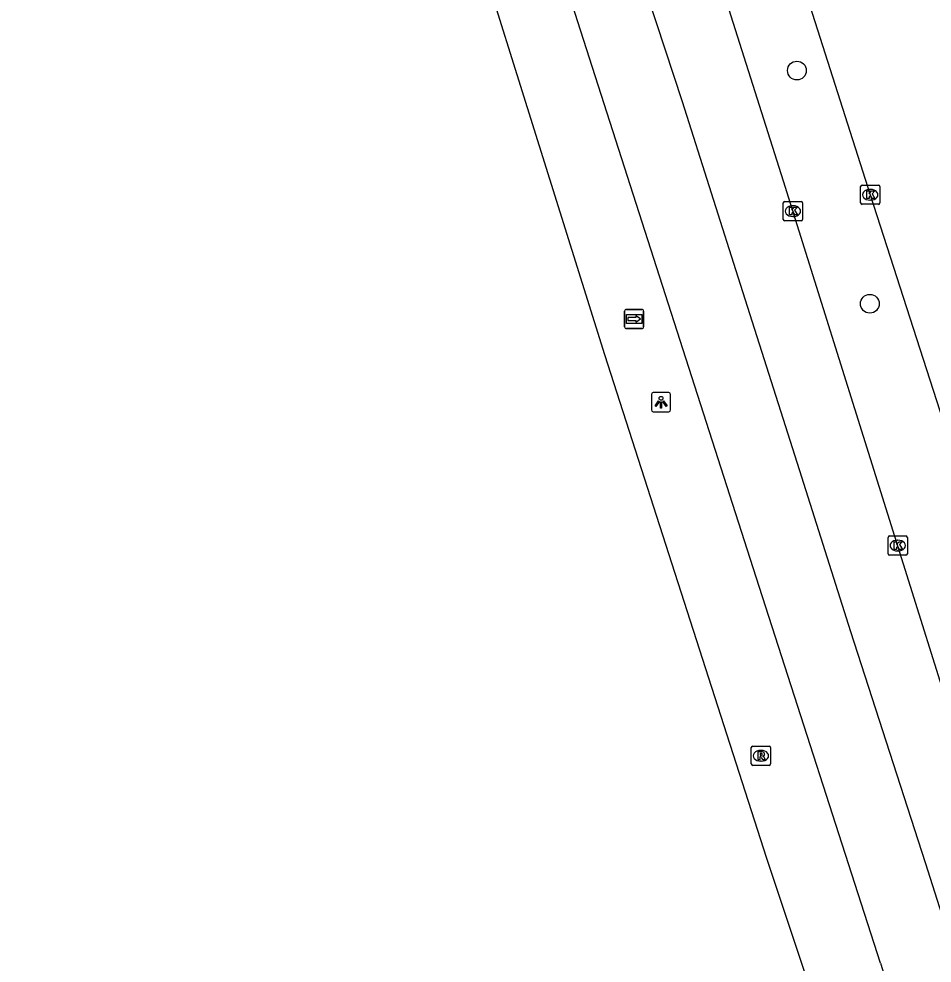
# Model space of a CAD drawing. Extents: x 159503 to 160347, y 382525 to 383272.
# Drawn here: x 159562.59 to 159610.09, y 382678.5 to 382727.64 of the extents above; entities that cross this region are included whole.
import ezdxf

# ---------------------------------------------------------------- set-up
doc = ezdxf.new("R2010")
doc.units = 0
for name, color, linetype in [('IMGEO_Boom', 7, 'Continuous'), ('IMGEO_Kolk', 7, 'Continuous'), ('IMGEO_Lichtpunt', 7, 'Continuous'), ('IMGEO_Rijbaan_lokaal_open', 7, 'Continuous'), ('IMGEO_Rijbaan_regionaal_gesloten', 7, 'Continuous'), ('IMGEO_Rioolput', 7, 'Continuous'), ('IMGEO_Wegwijzer', 7, 'Continuous')]:
    doc.layers.add(name, color=color, linetype=linetype)

msp = doc.modelspace()

# ---------------------------------------------------------------- linework, layer by layer
at = {"layer": 'IMGEO_Boom'}
for centre in [(159603.06, 382724.951), (159606.852, 382712.816)]:
    msp.add_circle(centre, 0.489, dxfattribs=at)
at = {"layer": 'IMGEO_Kolk'}
for p, q in [((159606.374, 382718.063), (159606.374, 382718.915)), ((159606.449, 382718.989), (159607.301, 382718.989)), ((159606.862, 382718.769), (159606.887, 382718.769)), ((159607.375, 382718.915), (159607.375, 382718.063)), ((159602.351, 382717.208), (159602.351, 382718.06)), ((159602.426, 382718.134), (159603.278, 382718.134)), ((159602.839, 382717.914), (159602.864, 382717.914)), ((159603.352, 382718.06), (159603.352, 382717.208)), ((159607.301, 382717.989), (159606.449, 382717.989)), ((159606.885, 382718.209), (159606.86, 382718.209)), ((159602.862, 382717.354), (159602.837, 382717.354)), ((159603.278, 382717.134), (159602.426, 382717.134)), ((159607.803, 382699.804), (159607.803, 382700.656)), ((159607.878, 382700.73), (159608.73, 382700.73)), ((159608.804, 382700.656), (159608.804, 382699.804)), ((159608.291, 382700.51), (159608.316, 382700.51)), ((159608.73, 382699.73), (159607.878, 382699.73)), ((159608.314, 382699.95), (159608.289, 382699.95))]:
    msp.add_line(p, q, dxfattribs=at)
for points in [[(159606.374, 382718.063), (159606.374, 382718.915)], [(159606.449, 382718.989), (159607.301, 382718.989)], [(159607.375, 382718.915), (159607.375, 382718.063)], [(159606.695, 382718.689), (159606.818, 382718.689), (159606.818, 382718.538), (159606.948, 382718.689), (159607.112, 382718.689), (159606.966, 382718.538), (159607.119, 382718.289), (159606.967, 382718.289), (159606.882, 382718.453), (159606.818, 382718.386), (159606.818, 382718.289), (159606.695, 382718.289), (159606.695, 382718.689)], [(159602.351, 382717.208), (159602.351, 382718.06)], [(159602.426, 382718.134), (159603.278, 382718.134)], [(159602.672, 382717.834), (159602.795, 382717.834), (159602.795, 382717.683), (159602.925, 382717.834), (159603.089, 382717.834), (159602.943, 382717.683), (159603.096, 382717.434), (159602.944, 382717.434), (159602.859, 382717.598), (159602.795, 382717.531), (159602.795, 382717.434), (159602.672, 382717.434), (159602.672, 382717.834)], [(159603.352, 382718.06), (159603.352, 382717.208)], [(159607.301, 382717.989), (159606.449, 382717.989)], [(159603.278, 382717.134), (159602.426, 382717.134)], [(159607.803, 382699.804), (159607.803, 382700.656)], [(159607.878, 382700.73), (159608.73, 382700.73)], [(159608.804, 382700.656), (159608.804, 382699.804)], [(159608.124, 382700.43), (159608.247, 382700.43), (159608.247, 382700.279), (159608.377, 382700.43), (159608.541, 382700.43), (159608.395, 382700.279), (159608.548, 382700.03), (159608.396, 382700.03), (159608.311, 382700.194), (159608.247, 382700.127), (159608.247, 382700.03), (159608.124, 382700.03), (159608.124, 382700.43)], [(159608.73, 382699.73), (159607.878, 382699.73)]]:
    msp.add_lwpolyline(points, dxfattribs=at)
for centre, start, end in [((159606.451, 382718.913), 91.552, 178.448), ((159606.451, 382718.913), 91.552, 178.448), ((159607.299, 382718.913), 1.552, 88.448), ((159607.299, 382718.913), 1.552, 88.448), ((159602.428, 382718.058), 91.552, 178.448), ((159602.428, 382718.058), 91.552, 178.448), ((159603.276, 382718.058), 1.552, 88.448), ((159603.276, 382718.058), 1.552, 88.448), ((159606.451, 382718.065), 181.552, 268.448), ((159606.451, 382718.065), 181.552, 268.448), ((159607.299, 382718.065), 271.552, 358.448), ((159607.299, 382718.065), 271.552, 358.448), ((159602.428, 382717.21), 181.552, 268.448), ((159602.428, 382717.21), 181.552, 268.448), ((159603.276, 382717.21), 271.552, 358.448), ((159603.276, 382717.21), 271.552, 358.448), ((159607.88, 382700.654), 91.552, 178.448), ((159607.88, 382700.654), 91.552, 178.448), ((159608.728, 382700.654), 1.552, 88.448), ((159608.728, 382700.654), 1.552, 88.448), ((159607.88, 382699.806), 181.552, 268.448), ((159607.88, 382699.806), 181.552, 268.448), ((159608.728, 382699.806), 271.552, 358.448), ((159608.728, 382699.806), 271.552, 358.448)]:
    msp.add_arc(centre, 0.0765, start, end, dxfattribs=at)
for centre, major_axis, ratio, start_param, end_param in [((159606.861, 382718.489), (-0.387, 0.002), 0.722429, 4.712389, 7.853982), ((159606.886, 382718.489), (-0.39, 0.002), 0.717154, 1.570796, 4.712389), ((159602.838, 382717.634), (-0.387, 0.002), 0.722429, 4.712389, 7.853982), ((159602.863, 382717.634), (-0.39, 0.002), 0.717154, 1.570796, 4.712389), ((159608.29, 382700.23), (-0.387, 0.002), 0.722429, 4.712389, 7.853982), ((159608.315, 382700.23), (-0.39, 0.002), 0.717154, 1.570796, 4.712389)]:
    msp.add_ellipse(centre, major_axis=major_axis, ratio=ratio, start_param=start_param, end_param=end_param, dxfattribs=at)
at = {"layer": 'IMGEO_Lichtpunt'}
for p, q in [((159595.493, 382708.096), (159595.493, 382707.289)), ((159595.493, 382708.096), (159595.493, 382707.289)), ((159596.395, 382708.191), (159595.587, 382708.191)), ((159596.395, 382708.191), (159595.587, 382708.191)), ((159596.489, 382707.289), (159596.489, 382708.096)), ((159596.489, 382707.289), (159596.489, 382708.096)), ((159595.587, 382707.195), (159596.395, 382707.195)), ((159595.587, 382707.195), (159596.395, 382707.195))]:
    msp.add_line(p, q, dxfattribs=at)
for points in [[(159595.867, 382707.76), (159595.906, 382707.732), (159595.718, 382707.47), (159595.68, 382707.497), (159595.867, 382707.76)], [(159595.969, 382707.712), (159596.016, 382707.712), (159596.016, 382707.39), (159595.969, 382707.39), (159595.969, 382707.712)], [(159596.079, 382707.732), (159596.117, 382707.759), (159596.304, 382707.497), (159596.265, 382707.469), (159596.079, 382707.732)]]:
    msp.add_lwpolyline(points, dxfattribs=at)
msp.add_circle((159595.992, 382707.894), 0.0994, dxfattribs=at)
for centre, start, end in [((159595.587, 382708.096), 90, 180), ((159595.587, 382708.096), 90, 180), ((159596.395, 382708.096), 0, 90), ((159596.395, 382708.096), 0, 90), ((159595.587, 382707.289), 180, 270), ((159595.587, 382707.289), 180, 270), ((159596.395, 382707.289), 270, 0), ((159596.395, 382707.289), 270, 360)]:
    msp.add_arc(centre, 0.0946, start, end, dxfattribs=at)
at = {"layer": 'IMGEO_Rijbaan_lokaal_open'}
msp.add_lwpolyline([(159544.733, 382912.397), (159546.225, 382907.873), (159548.742, 382900.089), (159551.541, 382891.638), (159559.371, 382866.945), (159560.95, 382861.963), (159569.974, 382833.753), (159580.757, 382800.012), (159586.93, 382780.584), (159588.663, 382775.19), (159596.758, 382750), (159598.169, 382745.608), (159601.26, 382736.112), (159606.876, 382718.49), (159612.558, 382700.837), (159620.67, 382675.522)], dxfattribs=at)
at = {"layer": 'IMGEO_Rijbaan_regionaal_gesloten'}
for points in [[(159508.406, 382967.961), (159509.421, 382965.565), (159510.503, 382962.771), (159512.147, 382958.547), (159514.37, 382952.835), (159523.362, 382927.199), (159528.519, 382911.541), (159532.099, 382900.604), (159533.454, 382896.362), (159544.464, 382862.528), (159544.527, 382862.333), (159555.534, 382828.133), (159564.967, 382798.597), (159574.371, 382769.067), (159580.527, 382750), (159582.772, 382743.045), (159593.058, 382710.177), (159601.476, 382683.957), (159610.06, 382658.166)], [(159607.414, 382678.502), (159600.947, 382698.584), (159588.32, 382737.927), (159584.455, 382750), (159577.507, 382771.704), (159568.662, 382799.479), (159565.633, 382809.239), (159558.739, 382830.76), (159548.31, 382863.508), (159546.781, 382868.311), (159533, 382911.233), (159531.19, 382916.706), (159530.549, 382918.632)], [(159616.35, 382674.798), (159612.315, 382687.423), (159602.362, 382719.194), (159592.595, 382750), (159589.136, 382760.908), (159577.422, 382797.414), (159561.837, 382846.103), (159555.533, 382865.751), (159548.656, 382887.185), (159544.346, 382900.196), (159543.155, 382903.882), (159542.768, 382905.078)], [(159570.89, 382804.901), (159573.171, 382797.667), (159576.563, 382787.066), (159579.354, 382778.342), (159582.254, 382769.482), (159584.845, 382761.279), (159587.824, 382752.102), (159590.969, 382742.239), (159593.947, 382732.9), (159597.084, 382723.344), (159600.104, 382713.838), (159603.067, 382704.511), (159605.846, 382695.762), (159609.736, 382683.73), (159612.201, 382676.001), (159615.005, 382667.491), (159617.923, 382659.139), (159620.79, 382651.562), (159623.747, 382643.956), (159626.836, 382636.403), (159630.021, 382628.89), (159633.328, 382621.089), (159636.648, 382613.773), (159640.072, 382606.566)]]:
    msp.add_lwpolyline(points, dxfattribs=at)
msp.add_arc((160114.677, 382837.668), 531.648, 197.4205, 200.01533, dxfattribs=at)
at = {"layer": 'IMGEO_Rioolput'}
for p, q in [((159600.762, 382689.792), (159601.614, 382689.792)), ((159600.687, 382688.866), (159600.687, 382689.718)), ((159601.175, 382689.572), (159601.2, 382689.572)), ((159601.688, 382689.718), (159601.688, 382688.866)), ((159601.614, 382688.792), (159600.762, 382688.792)), ((159601.198, 382689.012), (159601.173, 382689.012))]:
    msp.add_line(p, q, dxfattribs=at)
for points in [[(159600.762, 382689.792), (159601.614, 382689.792)], [(159600.687, 382688.866), (159600.687, 382689.718)], [(159601.276, 382689.49), (159601.024, 382689.492), (159601.024, 382689.092)], [(159601.024, 382689.092), (159601.148, 382689.092), (159601.148, 382689.254), (159601.159, 382689.254)], [(159601.202, 382689.411), (159601.148, 382689.411), (159601.148, 382689.33)], [(159601.148, 382689.33), (159601.2, 382689.33)], [(159601.688, 382689.718), (159601.688, 382688.866)], [(159601.614, 382688.792), (159600.762, 382688.792)], [(159601.206, 382689.225), (159601.277, 382689.092), (159601.417, 382689.092), (159601.352, 382689.218)]]:
    msp.add_lwpolyline(points, dxfattribs=at)
for centre, radius, start, end in [((159600.764, 382689.716), 0.0765, 91.552, 178.448), ((159600.764, 382689.716), 0.0765, 91.552, 178.448), ((159601.612, 382689.716), 0.0765, 1.552, 88.448), ((159601.612, 382689.716), 0.0765, 1.552, 88.448), ((159601.158, 382689.201), 0.0533, 26.0293, 88.6989), ((159601.184, 382689.519), 0.19, 274.7715, 282.9687), ((159601.208, 382689.315), 0.0964, 77.0061, 93.1865), ((159601.222, 382689.372), 0.0378, 276.6634, 79.6772), ((159601.275, 382689.38), 0.109, 350.3612, 89.416), ((159601.273, 382689.38), 0.112, 277.5842, 350.9817), ((159601.257, 382689.165), 0.108, 29.5134, 73.7905), ((159600.764, 382688.868), 0.0765, 181.552, 268.448), ((159600.764, 382688.868), 0.0765, 181.552, 268.448), ((159601.612, 382688.868), 0.0765, 271.552, 358.448), ((159601.612, 382688.868), 0.0765, 271.552, 358.448)]:
    msp.add_arc(centre, radius, start, end, dxfattribs=at)
for centre, major_axis, ratio, start_param, end_param in [((159601.174, 382689.292), (-0.387, 0.002), 0.722429, 4.712389, 7.853982), ((159601.199, 382689.292), (-0.39, 0.002), 0.717154, 1.570796, 4.712389)]:
    msp.add_ellipse(centre, major_axis=major_axis, ratio=ratio, start_param=start_param, end_param=end_param, dxfattribs=at)
at = {"layer": 'IMGEO_Wegwijzer'}
for p, q in [((159594.097, 382711.622), (159594.097, 382712.422)), ((159594.097, 382712.422), (159594.097, 382711.622)), ((159594.197, 382712.522), (159594.987, 382712.522)), ((159594.987, 382712.522), (159594.197, 382712.522)), ((159595.087, 382712.422), (159595.087, 382711.622)), ((159595.087, 382711.622), (159595.087, 382712.422)), ((159594.987, 382711.522), (159594.197, 382711.522)), ((159594.197, 382711.522), (159594.987, 382711.522))]:
    msp.add_line(p, q, dxfattribs=at)
for points in [[(159594.198, 382712.254), (159594.986, 382712.254), (159594.986, 382711.79), (159594.198, 382711.79), (159594.198, 382712.254)], [(159594.263, 382712.106), (159594.263, 382712.022), (159594.263, 382711.938), (159594.674, 382711.938), (159594.674, 382711.855), (159594.921, 382712.022), (159594.674, 382712.189), (159594.674, 382712.106), (159594.263, 382712.106)]]:
    msp.add_lwpolyline(points, dxfattribs=at)
for centre, start, end in [((159594.197, 382712.422), 90, 180), ((159594.197, 382712.422), 90, 180), ((159594.987, 382712.422), 0, 90), ((159594.987, 382712.422), 360, 90), ((159594.197, 382711.622), 180, 270), ((159594.197, 382711.622), 180, 270), ((159594.987, 382711.622), 270, 0), ((159594.987, 382711.622), 270, 0)]:
    msp.add_arc(centre, 0.1, start, end, dxfattribs=at)

doc.saveas('drawing.dxf')
